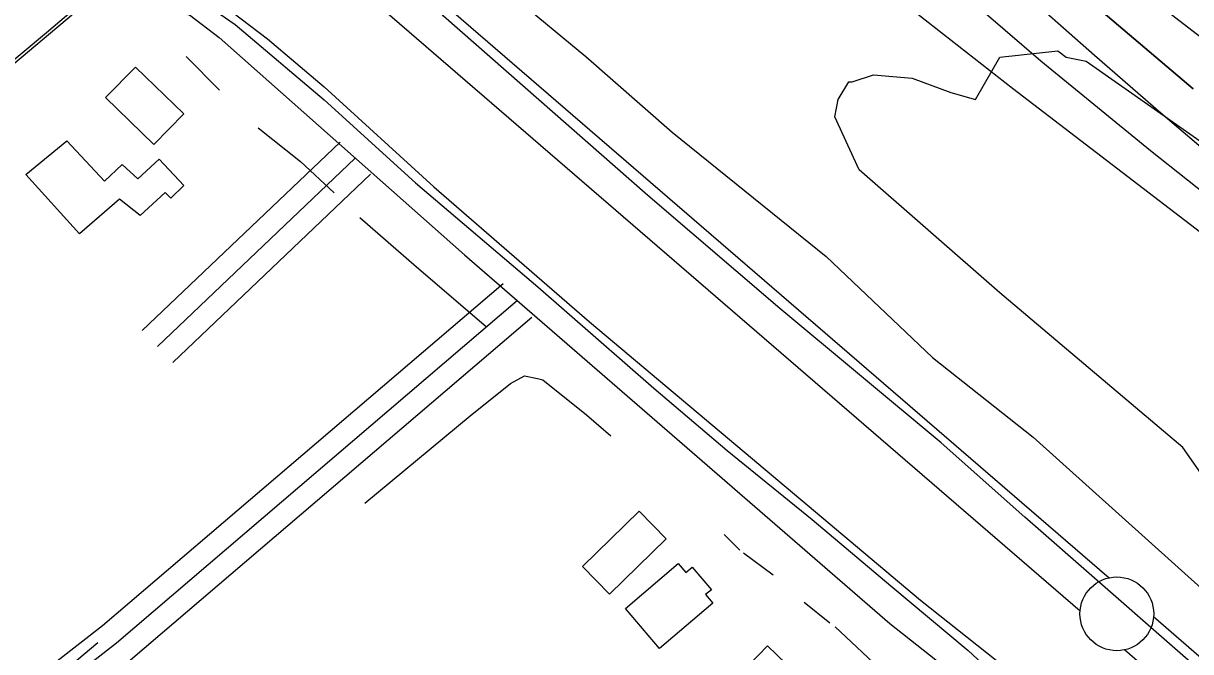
# Model space of a CAD drawing. Extents: x 3297772 to 3335630, y 634068 to 659439.
# Drawn here: x 3314957 to 3315749, y 647984 to 648410 of the extents above; entities that cross this region are included whole.
import ezdxf

# ---------------------------------------------------------------- set-up
doc = ezdxf.new("R2010")
doc.units = 0
for name, color, linetype in [('V-BLDG-OTLN', 7, 'Continuous'), ('V-FLOD-BASE', 7, 'Continuous'), ('V-LEVE-TOET', 7, 'Continuous'), ('V-RIVR-EDGE', 7, 'Continuous'), ('V-ROAD-CNTR', 7, 'Continuous'), ('V-SITE-VEGE', 7, 'Continuous'), ('V-SURV-LINE', 7, 'Continuous'), ('V-TOPO-DPTH', 7, 'Continuous'), ('V-TOPO-MAJR', 7, 'Continuous'), ('V-TOPO-MINR', 7, 'Continuous'), ('V-TOPO-SHOR', 7, 'Continuous')]:
    doc.layers.add(name, color=color, linetype=linetype)

msp = doc.modelspace()

# ---------------------------------------------------------------- linework, layer by layer
at = {"layer": 'V-BLDG-OTLN'}
for points in [[(3315033.54, 648380.63), (3315066.15, 648348.78), (3315045.88, 648328.03), (3315013.26, 648359.88)], [(3314986.89, 648330.47), (3315012.5, 648303.11), (3315024.5, 648314.51), (3315035.14, 648304.7), (3315049.51, 648318.15), (3315066.36, 648300.16), (3315057.34, 648291.71), (3315053.69, 648295.6), (3315036.73, 648279.93), (3315022.55, 648291.11), (3314995.64, 648267.49), (3314959.09, 648307.8)], [(3315336.48, 648041.89), (3315374.83, 648079.48), (3315393.21, 648060.72), (3315354.86, 648023.13)], [(3315424.83, 648017.01), (3315388.7, 647986.17), (3315365.52, 648013.32), (3315401.36, 648043.91), (3315406.51, 648037.88), (3315410.75, 648041.5), (3315423.87, 648026.13), (3315419.92, 648022.77)], [(3315429.5, 647954.56), (3315461.87, 647988.01), (3315486.88, 647963.81), (3315454.79, 647930.64), (3315443.83, 647941.25), (3315436.45, 647933.62), (3315430.53, 647939.35), (3315437.64, 647946.69)]]:
    msp.add_lwpolyline(points, close=True, dxfattribs=at)
at = {"layer": 'V-FLOD-BASE'}
for points in [[(3315636.36, 648075.27), (3315579.56, 648125.66), (3315470.23, 648216.93), (3315380.71, 648293.41), (3315242.15, 648415.06), (3315238.71, 648420.26), (3315240.49, 648429.76), (3315248.3, 648437.5), (3315256.1, 648440.92)], [(3315848.42, 647893.19), (3315783.27, 647946.45), (3315636.36, 648075.27)]]:
    msp.add_lwpolyline(points, dxfattribs=at)
at = {"layer": 'V-LEVE-TOET'}
for points in [[(3315033, 648451.98), (3315068.86, 648437.78), (3315087.22, 648427.18), (3315123.02, 648399.84), (3315161.43, 648367.23), (3315235.6, 648299.39), (3315341.22, 648207.74), (3315445.97, 648119.6), (3315565.56, 648019.12), (3315635.42, 647963.58)], [(3315290.6, 648427.79), (3315338.81, 648387.81), (3315397.34, 648336.54), (3315501.51, 648252.21), (3315573.78, 648183.6), (3315641.8, 648129.69)], [(3315866.52, 647930.16), (3315798.17, 647988.93), (3315641.8, 648129.69)]]:
    msp.add_lwpolyline(points, dxfattribs=at)
at = {"layer": 'V-RIVR-EDGE'}
msp.add_spline([(3314761.96, 649274.13), (3314790.41, 649247.37), (3314813.75, 649224.65), (3314842.19, 649196.8), (3314862.25, 649176.28), (3314886.68, 649152.09), (3314900.17, 649138.17), (3314917.68, 649122.77), (3314932.63, 649107.75), (3314956.32, 649080.27), (3314980.03, 649058.28), (3315004.47, 649036.65), (3315016.5, 649023.47), (3315033.99, 649001.49), (3315053.68, 648981.34), (3315075.92, 648956.42), (3315089.04, 648943.6), (3315090.5, 648939.21), (3315095.23, 648931.52), (3315116.02, 648911.73), (3315165.62, 648868.83), (3315188.61, 648851.6), (3315212.7, 648837.28), (3315236.05, 648818.95), (3315259.03, 648798.78), (3315272.17, 648788.15), (3315288.96, 648777.87), (3315298.45, 648775.29), (3315308.31, 648771.25), (3315320.36, 648764.64), (3315332.04, 648756.2), (3315345.54, 648749.22), (3315365.99, 648738.57), (3315396.29, 648721.68), (3315420.02, 648711.02), (3315449.6, 648697.42), (3315476.26, 648687.12), (3315490.87, 648684.89), (3315496.72, 648684.15), (3315504.02, 648679.38), (3315514.6, 648672.04), (3315516.78, 648666.91), (3315520.77, 648653.38), (3315526.95, 648639.84), (3315536.79, 648627.02), (3315542.99, 648621.52), (3315546.65, 648621.15), (3315552.49, 648618.57), (3315560.15, 648612.71), (3315568.54, 648604.64), (3315578.02, 648595.85), (3315592.98, 648584.84), (3315611.6, 648575.66), (3315624.38, 648570.14), (3315634.97, 648566.83), (3315640.81, 648563.52), (3315648.49, 648562.41), (3315656.17, 648563.12), (3315662.38, 648563.84), (3315671.15, 648560.89), (3315676.25, 648556.12), (3315679.17, 648552.83), (3315684.29, 648552.08), (3315687.94, 648550.98), (3315695.94, 648534.87), (3315725.4, 648474.85), (3315731.95, 648461.31), (3315736.69, 648455.81), (3315746.53, 648446.65), (3315756.75, 648438.22), (3315765.49, 648425.77), (3315772.76, 648408.94), (3315789.52, 648388.06), (3315803.72, 648364.63), (3315814.28, 648346.69), (3315829.95, 648328.37), (3315850.74, 648307.49), (3315869.69, 648285.51), (3315901.78, 648253.62), (3315937.52, 648219.54), (3315960.49, 648195.36), (3315980.91, 648175.57), (3315989.31, 648173.35), (3316000.63, 648165.28), (3316008.65, 648158.32), (3316031.64, 648140.71), (3316054.63, 648124.21), (3316085.29, 648105.49), (3316118.5, 648083.11), (3316140.03, 648068.8), (3316157.19, 648061.81), (3316170.34, 648056.66), (3316187.12, 648044.92), (3316195.52, 648041.24), (3316205.38, 648037.93), (3316215.24, 648033.15), (3316238.61, 648020.67), (3316243.71, 648016.63), (3316255.02, 648007.47), (3316268.9, 648000.12), (3316287.88, 647988.38), (3316303.58, 647982.86), (3316316.73, 647978.44), (3316339.37, 647969.97), (3316356.17, 647962.25), (3316375.52, 647951.24), (3316396.32, 647938.03), (3316428.44, 647920.4), (3316474.07, 647891.41), (3316489.4, 647882.24), (3316507.65, 647873.42), (3316517.51, 647867.91), (3316537.95, 647856.89), (3316563.51, 647842.94), (3316578.83, 647832.3), (3316609.5, 647815.04), (3316632.86, 647802.19), (3316646.72, 647790.82), (3316669.34, 647772.49), (3316682.11, 647762.22), (3316696.35, 647755.24), (3316758.75, 647713.78), (3316797.81, 647691.02), (3316819.71, 647676.71), (3316836.86, 647665.7), (3316864.97, 647650.65), (3316895.64, 647634.12), (3316912.43, 647623.11), (3316940.9, 647606.59), (3316996.75, 647574.65), (3317044.57, 647546.75), (3317079.24, 647525.1), (3317111.36, 647506.38), (3317148.23, 647484.72), (3317188.38, 647460.86), (3317213.92, 647442.15), (3317231.44, 647430.41), (3317255.17, 647416.83), (3317274.14, 647402.16), (3317293.12, 647391.14), (3317310.28, 647384.52), (3317333.65, 647373.5), (3317372.71, 647350.37), (3317404.1, 647330.92), (3317490.98, 647282.82), (3317527.85, 647261.52), (3317547.19, 647249.78), (3317572.38, 647235.83), (3317600.86, 647222.6), (3317628.97, 647207.9), (3317656.71, 647189.92), (3317738.1, 647140.37), (3317755.27, 647133.39), (3317770.25, 647129.33), (3317784.85, 647122.71), (3317816.97, 647104.72), (3317840.71, 647094.79), (3317860.06, 647086.34), (3317887.44, 647070.92), (3317915.19, 647055.49), (3317952.07, 647039.68), (3317972.88, 647031.59), (3318008.3, 647014.32), (3318036.78, 647000.36), (3318074.38, 646981.62), (3318112.35, 646961.06), (3318142.65, 646943.44), (3318179.16, 646929.09), (3318205.1, 646919.89), (3318226.27, 646909.6), (3318257.67, 646892.34), (3318275.56, 646883.53), (3318288.34, 646879.47), (3318295.65, 646878.72), (3318317.19, 646868.8), (3318334.34, 646857.06), (3318347.84, 646845.7), (3318357.33, 646839.46), (3318416.47, 646806.41), (3318459.18, 646781.45), (3318477.06, 646771.9), (3318502.98, 646757.21), (3318530, 646743.26), (3318562.13, 646728.56), (3318605.95, 646708.71), (3318643.93, 646694.36), (3318672.78, 646684.05), (3318689.95, 646679.62), (3318708.95, 646676.28), (3318727.21, 646668.56), (3318754.96, 646656.8), (3318823.61, 646624.46), (3318845.88, 646613.07), (3318855.73, 646607.93), (3318871.06, 646596.56), (3318891.87, 646586.27), (3318910.49, 646578.55), (3318938.61, 646566.78), (3318967.1, 646557.57), (3318997.78, 646547.63), (3319022.25, 646539.16), (3319054.39, 646528.11), (3319074.84, 646519.66), (3319089.46, 646516.33), (3319112.47, 646508.23), (3319131.82, 646500.14), (3319166.88, 646486.53), (3319188.43, 646478.8), (3319196.47, 646478.41), (3319208.52, 646474.73), (3319216.19, 646471.42), (3319227.88, 646467), (3319243.95, 646462.21), (3319256.73, 646456.33), (3319262.2, 646449.74), (3319272.42, 646444.6), (3319289.22, 646438.34), (3319307.11, 646430.25), (3319322.08, 646420.71), (3319337.4, 646408.98), (3319358.2, 646395.03), (3319379.01, 646382.55), (3319389.6, 646379.97), (3319400.56, 646376.29), (3319407.49, 646370.42), (3319419.9, 646362.71), (3319436.33, 646355), (3319463.35, 646343.96), (3319503.52, 646327.78), (3319544.44, 646316.71), (3319579.51, 646307.12), (3319606.17, 646299.38), (3319635.03, 646290.9), (3319681.43, 646280.92), (3319730.75, 646269.46), (3319772.77, 646260.58), (3319801.26, 646254.66), (3319808.94, 646254.65), (3319821.73, 646251.32), (3319836.34, 646248), (3319850.96, 646245.77), (3319868.14, 646245.36), (3319890.79, 646242.38), (3319906.87, 646237.95), (3319922.21, 646232.07), (3319930.98, 646230.95), (3319937.92, 646232.03), (3319943.77, 646231.28), (3319960.57, 646225.03), (3319978.84, 646220.6), (3319994.55, 646217.63), (3320020.12, 646210.62), (3320049.71, 646202.51), (3320078.21, 646196.59), (3320106.71, 646192.13), (3320126.8, 646188.06), (3320144.34, 646184), (3320162.97, 646178.1), (3320179.77, 646173.67), (3320196.59, 646173.27), (3320205.36, 646171.42), (3320223.26, 646166.62), (3320274.75, 646148.95), (3320298.86, 646141.21), (3320341.6, 646127.21), (3320376.3, 646115.8), (3320397.48, 646108.07), (3320422.68, 646098.5), (3320444.95, 646088.58), (3320487.3, 646068.37), (3320513.95, 646053.68), (3320559.94, 646025.78), (3320596.07, 646001.2), (3320629.65, 645979.55), (3320649.72, 645963.78), (3320673.08, 645949.83), (3320682.93, 645941.77), (3320711.02, 645921.23)], degree=3, dxfattribs=at)
at = {"layer": 'V-ROAD-CNTR'}
for points in [[(3314270.44, 647816.72), (3314571.69, 648066.56), (3314645.81, 648132.05), (3314782.74, 648241.54), (3314991.39, 648416.85), (3315007.13, 648423.82), (3315022.21, 648425.99), (3315045.74, 648420.5), (3315070.01, 648416.04), (3315090.2, 648400.54), (3315256.57, 648253.32), (3315332.88, 648187.09), (3315544.77, 648003.3), (3315608.31, 647952.95)], [(3315172.12, 648329.75), (3315038.12, 648202.01)], [(3315182.47, 648318.9), (3315048.47, 648191.15)], [(3315192.82, 648308.04), (3315058.82, 648180.29)], [(3315282.63, 648233.65), (3315011.08, 648001.57), (3314916.74, 647928.05), (3314763.5, 647798.57), (3314531.73, 647614.95), (3314424, 647521.02), (3314229.17, 647360), (3313935.87, 647123.26), (3313859.66, 647063.04), (3313768.89, 646990.41), (3313762.7, 646987.17), (3313756.77, 646986.94), (3313759.87, 646985.42), (3313753, 646998.54), (3313629.59, 647234.35), (3313582.06, 647325.19), (3313469.36, 647540.52), (3313406.95, 647660.39), (3313398.5, 647676.78)], [(3315292.37, 648222.24), (3315020.57, 647989.95), (3314926.19, 647916.4), (3314773, 647786.96), (3314541.32, 647603.41), (3314433.71, 647509.58), (3314238.66, 647348.38), (3313945.23, 647111.54), (3313868.99, 647051.29), (3313777.13, 646977.79), (3313766.65, 646972.31), (3313753.56, 646971.81), (3313748.85, 646974.12), (3313739.71, 646991.58), (3313616.3, 647227.4), (3313568.77, 647318.23), (3313456.07, 647533.58), (3313393.63, 647653.49)], [(3315302.12, 648210.84), (3315030.06, 647978.33), (3314935.64, 647904.75), (3314902.5, 647876.74)]]:
    msp.add_lwpolyline(points, dxfattribs=at)
at = {"layer": 'V-SITE-VEGE'}
for points in [[(3316613.52, 647514.31), (3316182.03, 647800.54), (3316081.9, 647860.17), (3316005.62, 647910.26), (3315919.79, 647972.27), (3315793.44, 648050.98), (3315743.38, 648122.54), (3315619.41, 648227.49), (3315524.05, 648310.97), (3315507.37, 648346.75), (3315509.75, 648358.67), (3315516.9, 648370.6), (3315519.28, 648370.6), (3315533.59, 648375.37), (3315559.81, 648372.98), (3315586.04, 648363.44), (3315602.72, 648358.67), (3315619.41, 648387.29), (3315658.64, 648391.54), (3315664.2, 648387.33), (3315677.83, 648384.54)], [(3315677.83, 648384.54), (3315813.83, 648289.26), (3315944.26, 648193.92), (3316022.85, 648122), (3316068, 648060.11), (3316195.08, 647973.13)]]:
    msp.add_lwpolyline(points, dxfattribs=at)
at = {"layer": 'V-SURV-LINE'}
for points in [[(3314856, 648757.23), (3315693.32, 648034.18)], [(3315673.7, 648011.48), (3314836.39, 648734.53)], [(3315723.55, 648007.99), (3315853.23, 647895.31)], [(3315833.54, 647872.67), (3315703.86, 647985.35)]]:
    msp.add_lwpolyline(points, dxfattribs=at)
msp.add_circle((3315698.63, 648009.77), 25, dxfattribs=at)
at = {"layer": 'V-TOPO-DPTH'}
msp.add_lwpolyline([(3315750.41, 648365.84), (3315596.97, 648496.23), (3315549.25, 648536.93), (3315501.64, 648577.75), (3315454.19, 648618.75), (3315406.84, 648659.87), (3315349.74, 648709.65), (3315331.09, 648726.05), (3315312.52, 648742.55), (3315294.1, 648759.21), (3315275.77, 648775.97), (3315173.77, 648869.98), (3315104.68, 648934.01), (3315035.81, 648998.27), (3314967.28, 649062.89), (3314898.97, 649127.75)], dxfattribs=at)
at = {"layer": 'V-TOPO-MAJR'}
msp.add_lwpolyline([(3314848.29, 649076.16), (3314979.26, 648943.42), (3315025.56, 648897.09), (3315072.24, 648851.14), (3315119.5, 648805.79), (3315167.14, 648760.83), (3315236.7, 648696.01), (3315249.9, 648683.82), (3315263.18, 648671.72), (3315276.58, 648659.75), (3315290.06, 648647.87), (3315382.5, 648567.13), (3315442.73, 648515.53), (3315503.61, 648464.71), (3315565.45, 648415.08), (3315627.94, 648366.23), (3315875.99, 648176.12), (3315906.36, 648153.3), (3315937.01, 648130.87), (3315968.08, 648109.03), (3315999.43, 648087.57), (3316676.74, 647633.39)], dxfattribs=at)
at = {"layer": 'V-TOPO-MINR'}
for points in [[(3314690.53, 649355.93), (3315075.75, 648989.54), (3315116.77, 648950.75), (3315157.92, 648912.12), (3315199.3, 648873.71), (3315240.82, 648835.47), (3315302.63, 648778.84), (3315313.39, 648769.07), (3315324.21, 648759.36), (3315335.1, 648749.73), (3315346.05, 648740.17), (3315460.08, 648641.47), (3315528.58, 648583.2), (3315597.73, 648525.74), (3315667.86, 648469.47), (3315738.64, 648414), (3315941.79, 648257.63), (3315970.31, 648236.16), (3315999.14, 648215.12), (3316028.42, 648194.72), (3316058.01, 648174.74), (3316582.21, 647828.99)], [(3314898.97, 649127.75), (3314967.28, 649062.89), (3315035.81, 648998.27), (3315104.68, 648934.01), (3315173.77, 648869.98), (3315275.77, 648775.97), (3315294.1, 648759.21), (3315312.52, 648742.55), (3315331.09, 648726.05), (3315349.74, 648709.65), (3315406.84, 648659.87), (3315454.19, 648618.75), (3315501.64, 648577.75), (3315549.25, 648536.93), (3315596.97, 648496.23), (3315750.41, 648365.84)], [(3314867.74, 649096.42), (3315275.74, 648717.02), (3315281.51, 648711.7), (3315287.31, 648706.4), (3315293.15, 648701.16), (3315299.01, 648695.94), (3315304.9, 648690.74), (3315310.79, 648685.55), (3315316.68, 648680.35), (3315322.57, 648675.16), (3315325.66, 648672.45), (3315333.07, 648665.88), (3315340.47, 648659.29), (3315347.83, 648652.66), (3315355.16, 648646), (3315502.72, 648511.39), (3315574.47, 648447.53), (3315647.21, 648384.86), (3315721.46, 648323.99), (3315796.71, 648264.3)], [(3314911.41, 649085.65), (3314981.3, 649020.15), (3315051.4, 648954.88), (3315248.2, 648772.59), (3315274.18, 648748.71), (3315300.3, 648724.97), (3315326.61, 648701.44), (3315353.04, 648678.06), (3315379.59, 648654.8), (3315406.18, 648631.58), (3315432.81, 648608.41), (3315459.47, 648585.28), (3315480.35, 648567.21), (3315517.41, 648535), (3315554.4, 648502.7), (3315591.26, 648470.26), (3315628.04, 648437.73), (3315683.4, 648388.58), (3315728.36, 648349.47), (3315773.83, 648310.98)]]:
    msp.add_lwpolyline(points, dxfattribs=at)
at = {"layer": 'V-TOPO-SHOR'}
for p, q in [((3315067.75, 648387.83), (3315090.43, 648364.94)), ((3315432.56, 648063.58), (3315443.02, 648053.01)), ((3315445.65, 648051.24), (3315465.73, 648036.25)), ((3315486.68, 648017.74), (3315504.14, 648003.64)), ((3315507.63, 648000.99), (3315555.62, 647956.07)), ((3314929.7, 647924.86), (3315008.02, 647990.22))]:
    msp.add_line(p, q, dxfattribs=at)
for points in [[(3314878.14, 648324.75), (3314973.17, 648404.06), (3314998.69, 648425.85), (3315012.74, 648432.79), (3315025.05, 648439.75), (3315038.21, 648442.31), (3315053.96, 648437.85), (3315074.07, 648428.12), (3315101.15, 648409.58), (3315161.39, 648358.47), (3315223.34, 648302.08), (3315306.27, 648231.57), (3315384.83, 648162.84), (3315434.58, 648120.53), (3315492.2, 648073.81), (3315545.45, 648028.86), (3315597.83, 647984.79), (3315630.12, 647954.84), (3315651.07, 647938.09)], [(3315116.6, 648339.4), (3315145.41, 648316.47), (3315168.1, 648295.33)], [(3315185.55, 648278.6), (3315223.95, 648245.11), (3315271.08, 648204.57)], [(3315189.01, 648084.89), (3315260.28, 648144.15), (3315287.56, 648165.93), (3315297.22, 648171.14), (3315305.98, 648169.35), (3315309.48, 648168.45), (3315339.17, 648144.65), (3315355.75, 648130.55)]]:
    msp.add_lwpolyline(points, dxfattribs=at)

doc.saveas('drawing.dxf')
